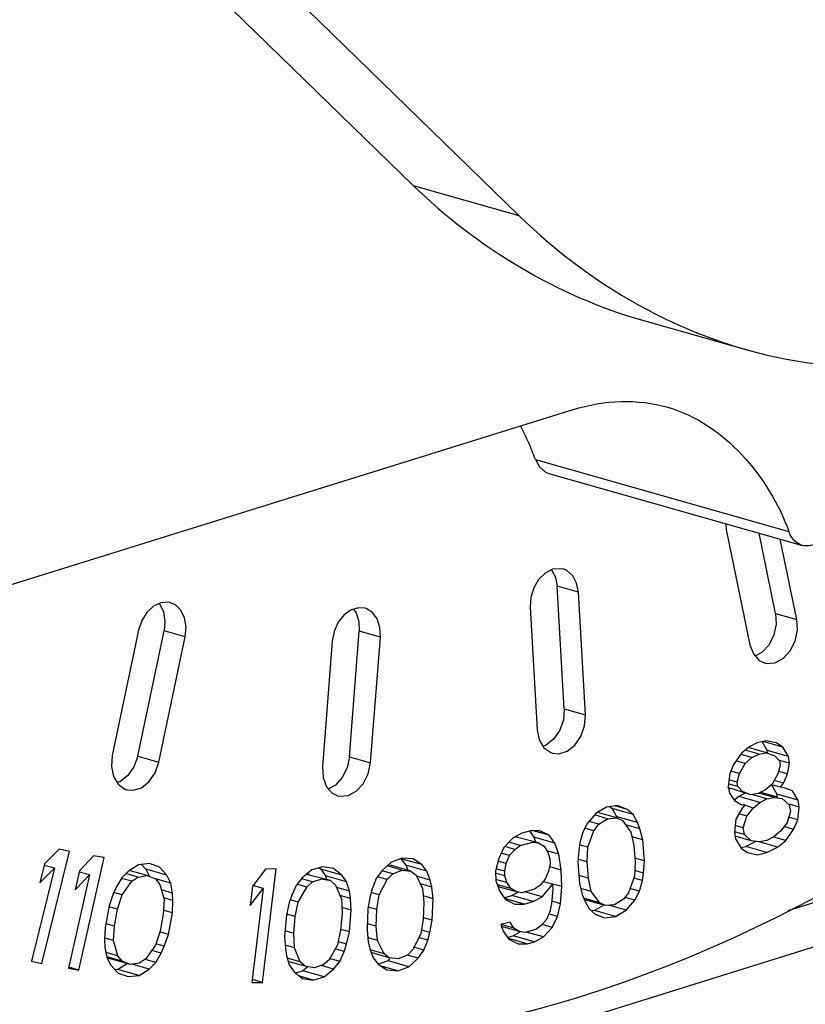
# Paper-space layout 'Sheet' of a CAD drawing. Header units: inches. Extents: x 0.2 to 10.8, y 0.2 to 8.3.
# Tile 320 of 545: x 5.7298 to 5.7787, y 6.5959 to 6.6573. Entities that reach past the tile are written whole.
import ezdxf

# ---------------------------------------------------------------- set-up
doc = ezdxf.new("R2010")
doc.units = ezdxf.units.IN
doc.header["$MEASUREMENT"] = 0
doc.layers.get('0').update_dxf_attribs({"lineweight": 5})
doc.layers.add('02___PRT_ALL_AXES', color=7, linetype='Continuous')

psp = doc.layouts.new('Sheet')

# ---------------------------------------------------------------- linework, layer by layer
at = {"color": 0, "linetype": 'ByBlock', "lineweight": -3}
for p, q in [((5.777665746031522, 6.601705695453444), (6.354632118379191, 6.781266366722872)), ((5.656676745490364, 6.561287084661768), (6.355891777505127, 6.778893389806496)), ((5.706391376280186, 6.614931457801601), (5.764274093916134, 6.632945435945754)), ((5.761924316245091, 6.629824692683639), (5.777720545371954, 6.625336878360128)), ((5.762761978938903, 6.628963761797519), (5.778558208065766, 6.624475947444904)), ((5.773788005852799, 6.625831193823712), (5.773813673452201, 6.625470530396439)), ((5.773813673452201, 6.625470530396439), (5.775289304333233, 6.61827781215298)), ((5.776892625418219, 6.62023506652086), (5.775865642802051, 6.625240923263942)), ((5.778208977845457, 6.619861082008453), (5.77718199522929, 6.624866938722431)), ((5.762926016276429, 6.622962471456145), (5.763173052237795, 6.622495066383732)), ((5.763642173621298, 6.623008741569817), (5.7629858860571, 6.622993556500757)), ((5.763173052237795, 6.622495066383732), (5.76328105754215, 6.621926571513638)), ((5.764597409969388, 6.621552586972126), (5.76328105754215, 6.621926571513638)), ((5.763720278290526, 6.614293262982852), (5.76328105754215, 6.621926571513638)), ((5.765036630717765, 6.613919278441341), (5.764597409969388, 6.621552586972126)), ((5.738470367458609, 6.620850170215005), (5.738512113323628, 6.620809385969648)), ((5.738512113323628, 6.620809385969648), (5.738741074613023, 6.620331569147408)), ((5.739190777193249, 6.620904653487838), (5.739054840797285, 6.62093461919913)), ((5.750575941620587, 6.620496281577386), (5.750745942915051, 6.62026481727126)), ((5.751307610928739, 6.620557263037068), (5.75091369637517, 6.620594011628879)), ((5.761593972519, 6.620617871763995), (5.762033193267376, 6.612984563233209)), ((5.776892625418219, 6.62023506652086), (5.778208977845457, 6.619861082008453)), ((5.737195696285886, 6.619195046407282), (5.73555395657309, 6.611382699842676)), ((5.737135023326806, 6.611329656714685), (5.738776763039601, 6.619142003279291)), ((5.74009311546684, 6.61876801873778), (5.738776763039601, 6.619142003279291)), ((5.750332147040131, 6.611294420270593), (5.750942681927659, 6.619136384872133)), ((5.752259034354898, 6.618762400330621), (5.750942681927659, 6.619136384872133)), ((5.738451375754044, 6.610955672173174), (5.74009311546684, 6.61876801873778)), ((5.749263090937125, 6.618504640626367), (5.748652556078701, 6.610662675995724)), ((5.75164849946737, 6.610920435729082), (5.752259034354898, 6.618762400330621)), ((5.776054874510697, 6.617814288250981), (5.775623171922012, 6.617577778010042)), ((5.763720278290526, 6.614293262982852), (5.765036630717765, 6.613919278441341)), ((5.763068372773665, 6.612411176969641), (5.762593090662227, 6.612030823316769)), ((5.77630881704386, 6.612301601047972), (5.775732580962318, 6.61216491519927)), ((5.776047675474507, 6.612239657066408), (5.776368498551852, 6.611693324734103)), ((5.777340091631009, 6.611906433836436), (5.776112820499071, 6.612255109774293)), ((5.776934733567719, 6.612159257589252), (5.77630881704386, 6.612301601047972)), ((5.762593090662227, 6.612030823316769), (5.762395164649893, 6.611968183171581)), ((5.775291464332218, 6.611943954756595), (5.774764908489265, 6.611528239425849)), ((5.775856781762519, 6.611467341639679), (5.774997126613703, 6.61171157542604)), ((5.776322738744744, 6.611548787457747), (5.775196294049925, 6.611868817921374)), ((5.775732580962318, 6.61216491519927), (5.775291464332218, 6.611943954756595)), ((5.777684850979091, 6.611319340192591), (5.776368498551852, 6.611693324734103)), ((5.776392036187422, 6.611561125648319), (5.776368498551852, 6.611693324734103)), ((5.777340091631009, 6.611906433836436), (5.776934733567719, 6.612159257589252)), ((5.777664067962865, 6.611354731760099), (5.777340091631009, 6.611906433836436)), ((5.737135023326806, 6.611329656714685), (5.738451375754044, 6.610955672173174)), ((5.750332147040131, 6.611294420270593), (5.75164849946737, 6.610920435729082)), ((5.774764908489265, 6.611528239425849), (5.774288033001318, 6.61083349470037)), ((5.774999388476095, 6.610885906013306), (5.77443422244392, 6.611046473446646)), ((5.775415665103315, 6.611246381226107), (5.774739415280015, 6.611438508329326)), ((5.774999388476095, 6.610885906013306), (5.775415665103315, 6.611246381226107)), ((5.775415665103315, 6.611246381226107), (5.775856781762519, 6.611467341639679)), ((5.775856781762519, 6.611467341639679), (5.776322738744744, 6.611548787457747)), ((5.776322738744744, 6.611548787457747), (5.776838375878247, 6.611351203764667)), ((5.776838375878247, 6.611351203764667), (5.777133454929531, 6.61104313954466)), ((5.777133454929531, 6.61104313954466), (5.777183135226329, 6.610764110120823)), ((5.77775937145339, 6.610900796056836), (5.777142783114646, 6.611075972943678)), ((5.77775937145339, 6.610900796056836), (5.777684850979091, 6.611319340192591)), ((5.774288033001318, 6.61083349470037), (5.774031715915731, 6.610249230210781)), ((5.77463279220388, 6.610246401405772), (5.774075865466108, 6.610404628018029)), ((5.77463279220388, 6.610246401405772), (5.774999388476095, 6.610885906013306)), ((5.777183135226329, 6.610764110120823), (5.77703709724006, 6.610235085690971)), ((5.77763817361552, 6.61023225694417), (5.77708124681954, 6.610390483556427)), ((5.77763817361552, 6.61023225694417), (5.77775937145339, 6.610900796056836)), ((5.73605975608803, 6.609747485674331), (5.735861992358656, 6.609685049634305)), ((5.774031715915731, 6.610249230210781), (5.773935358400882, 6.60944117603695)), ((5.77448675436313, 6.609717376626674), (5.773985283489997, 6.609859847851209)), ((5.77448675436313, 6.609717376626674), (5.77463279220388, 6.610246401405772)), ((5.77703709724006, 6.610235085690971), (5.776670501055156, 6.609595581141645)), ((5.777381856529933, 6.609647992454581), (5.77679596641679, 6.609814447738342)), ((5.777381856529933, 6.609647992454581), (5.77763817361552, 6.61023225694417)), ((5.775347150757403, 6.608932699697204), (5.773920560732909, 6.609389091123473)), ((5.773935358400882, 6.60944117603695), (5.774009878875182, 6.609022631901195)), ((5.77395406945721, 6.609336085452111), (5.774030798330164, 6.609306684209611)), ((5.774536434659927, 6.609438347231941), (5.773979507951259, 6.609596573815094)), ((5.774536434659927, 6.609438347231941), (5.77448675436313, 6.609717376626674)), ((5.774831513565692, 6.609130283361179), (5.774536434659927, 6.609438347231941)), ((5.775347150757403, 6.608932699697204), (5.774831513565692, 6.609130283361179)), ((5.776254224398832, 6.609235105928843), (5.775813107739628, 6.609014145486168)), ((5.776670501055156, 6.609595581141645), (5.776254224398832, 6.609235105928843)), ((5.776630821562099, 6.609545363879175), (5.776975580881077, 6.608958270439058)), ((5.777186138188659, 6.609397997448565), (5.776657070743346, 6.609548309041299)), ((5.777186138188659, 6.609397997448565), (5.777381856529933, 6.609647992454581)), ((5.777431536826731, 6.609368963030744), (5.777186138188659, 6.609397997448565)), ((5.777947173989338, 6.609171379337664), (5.777431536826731, 6.609368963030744)), ((5.778271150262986, 6.608619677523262), (5.777947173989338, 6.609171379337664)), ((5.774009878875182, 6.609022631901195), (5.774329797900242, 6.608575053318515)), ((5.774329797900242, 6.608575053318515), (5.774735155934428, 6.608322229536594)), ((5.774596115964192, 6.608830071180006), (5.774356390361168, 6.608622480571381)), ((5.774998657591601, 6.609031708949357), (5.774596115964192, 6.608830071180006)), ((5.77591246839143, 6.608456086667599), (5.774596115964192, 6.608830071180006)), ((5.775813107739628, 6.609014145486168), (5.775347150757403, 6.608932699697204)), ((5.776353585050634, 6.60867704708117), (5.775413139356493, 6.608944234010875)), ((5.776819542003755, 6.608758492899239), (5.775851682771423, 6.609033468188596)), ((5.77591246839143, 6.608456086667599), (5.776353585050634, 6.60867704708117)), ((5.77701203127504, 6.608785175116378), (5.775993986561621, 6.609074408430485)), ((5.776353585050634, 6.60867704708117), (5.776819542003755, 6.608758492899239)), ((5.776819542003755, 6.608758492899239), (5.77731033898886, 6.608700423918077)), ((5.778291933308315, 6.608584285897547), (5.776975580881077, 6.608958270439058)), ((5.777006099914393, 6.608786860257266), (5.776975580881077, 6.608958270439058)), ((5.77731033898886, 6.608700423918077), (5.777740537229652, 6.608308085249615)), ((5.778366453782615, 6.608165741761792), (5.778291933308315, 6.608584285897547)), ((5.766360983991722, 6.608164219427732), (5.765698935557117, 6.607782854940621)), ((5.767046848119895, 6.608255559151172), (5.766360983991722, 6.608164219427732)), ((5.76656343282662, 6.608191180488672), (5.766700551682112, 6.608074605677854)), ((5.76801690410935, 6.607700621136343), (5.766700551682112, 6.608074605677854)), ((5.766700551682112, 6.608074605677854), (5.766972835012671, 6.607573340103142)), ((5.767644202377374, 6.60801748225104), (5.766883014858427, 6.608233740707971)), ((5.767644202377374, 6.60801748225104), (5.767046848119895, 6.608255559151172)), ((5.76801690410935, 6.607700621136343), (5.767644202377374, 6.60801748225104)), ((5.774784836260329, 6.608043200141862), (5.774418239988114, 6.607403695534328)), ((5.774735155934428, 6.608322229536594), (5.774980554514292, 6.60829319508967)), ((5.774980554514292, 6.60829319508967), (5.774784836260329, 6.608043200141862)), ((5.775496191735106, 6.608095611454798), (5.774865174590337, 6.60832597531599)), ((5.775104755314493, 6.607595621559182), (5.775496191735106, 6.608095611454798)), ((5.775496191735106, 6.608095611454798), (5.77591246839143, 6.608456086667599)), ((5.777815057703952, 6.607889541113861), (5.777583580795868, 6.607165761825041)), ((5.777740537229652, 6.608308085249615), (5.777815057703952, 6.607889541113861)), ((5.778366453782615, 6.608165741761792), (5.777749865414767, 6.608340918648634)), ((5.778270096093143, 6.607357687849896), (5.778366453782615, 6.608165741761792)), ((5.765698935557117, 6.607782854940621), (5.765173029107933, 6.607150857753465)), ((5.765870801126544, 6.607097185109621), (5.765270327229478, 6.607267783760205)), ((5.766420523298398, 6.607439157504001), (5.765605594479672, 6.607670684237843)), ((5.766994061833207, 6.607491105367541), (5.765787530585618, 6.607833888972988)), ((5.765870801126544, 6.607097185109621), (5.766420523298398, 6.607439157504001)), ((5.766420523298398, 6.607439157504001), (5.766994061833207, 6.607491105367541)), ((5.766972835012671, 6.607573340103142), (5.767002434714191, 6.607494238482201)), ((5.766994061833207, 6.607491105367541), (5.767354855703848, 6.607319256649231)), ((5.76828918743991, 6.607199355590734), (5.76701409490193, 6.607561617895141)), ((5.767354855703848, 6.607319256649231), (5.767875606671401, 6.606606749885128)), ((5.76828918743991, 6.607199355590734), (5.76801690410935, 6.607700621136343)), ((5.774418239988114, 6.607403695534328), (5.774321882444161, 6.60659564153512)), ((5.775104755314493, 6.607595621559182), (5.774609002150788, 6.60773646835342)), ((5.774873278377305, 6.606871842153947), (5.775104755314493, 6.607595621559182)), ((5.778270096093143, 6.607357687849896), (5.777685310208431, 6.607523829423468)), ((5.778013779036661, 6.606773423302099), (5.778270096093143, 6.607357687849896)), ((5.76163173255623, 6.606683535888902), (5.761067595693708, 6.606530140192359)), ((5.762200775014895, 6.606689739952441), (5.76163173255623, 6.606683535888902)), ((5.762779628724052, 6.606401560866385), (5.761781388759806, 6.606685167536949)), ((5.762779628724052, 6.606401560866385), (5.762200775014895, 6.606689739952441)), ((5.765173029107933, 6.607150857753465), (5.764871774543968, 6.606597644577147)), ((5.765557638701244, 6.606688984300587), (5.765006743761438, 6.606845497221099)), ((5.765179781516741, 6.605661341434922), (5.765557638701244, 6.606688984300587)), ((5.765557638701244, 6.606688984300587), (5.765870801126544, 6.607097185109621)), ((5.768437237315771, 6.606803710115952), (5.767546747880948, 6.607056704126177)), ((5.768437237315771, 6.606803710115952), (5.76828918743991, 6.607199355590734)), ((5.768609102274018, 6.606118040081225), (5.768437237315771, 6.606803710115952)), ((5.774873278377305, 6.606871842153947), (5.77437180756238, 6.607014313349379)), ((5.774947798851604, 6.606453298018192), (5.774873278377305, 6.606871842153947)), ((5.777192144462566, 6.606665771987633), (5.776775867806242, 6.606305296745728)), ((5.777583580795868, 6.607165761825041), (5.777192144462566, 6.606665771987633)), ((5.778013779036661, 6.606773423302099), (5.777410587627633, 6.606944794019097)), ((5.777536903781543, 6.606078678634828), (5.778013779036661, 6.606773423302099)), ((5.76050836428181, 6.606229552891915), (5.759958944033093, 6.60563458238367)), ((5.761067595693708, 6.606530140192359), (5.76050836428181, 6.606229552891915)), ((5.762112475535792, 6.605923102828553), (5.760638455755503, 6.60629947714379)), ((5.760796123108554, 6.606297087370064), (5.76067130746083, 6.606317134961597)), ((5.761564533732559, 6.606635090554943), (5.761821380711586, 6.60627881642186)), ((5.763137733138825, 6.605904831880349), (5.761821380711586, 6.60627881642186)), ((5.761821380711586, 6.60627881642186), (5.761934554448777, 6.605973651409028)), ((5.763137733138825, 6.605904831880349), (5.762779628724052, 6.606401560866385)), ((5.764871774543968, 6.606597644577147), (5.764694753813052, 6.605938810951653)), ((5.767875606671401, 6.606606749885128), (5.768059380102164, 6.605776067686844)), ((5.768609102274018, 6.606118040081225), (5.767941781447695, 6.606307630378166)), ((5.768716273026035, 6.60481292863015), (5.768609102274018, 6.606118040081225)), ((5.774321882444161, 6.60659564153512), (5.774396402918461, 6.606177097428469)), ((5.774947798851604, 6.606453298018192), (5.774331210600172, 6.60662847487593)), ((5.775377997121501, 6.606060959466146), (5.77436588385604, 6.606348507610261)), ((5.774396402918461, 6.606177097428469), (5.774741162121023, 6.605590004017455)), ((5.775377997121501, 6.606060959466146), (5.774947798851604, 6.606453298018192)), ((5.775693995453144, 6.606036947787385), (5.775032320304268, 6.605705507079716)), ((5.775868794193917, 6.606002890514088), (5.775377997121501, 6.606060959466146)), ((5.776334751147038, 6.606084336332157), (5.775868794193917, 6.606002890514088)), ((5.776775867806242, 6.606305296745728), (5.776334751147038, 6.606084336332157)), ((5.777536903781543, 6.606078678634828), (5.776773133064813, 6.606295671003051)), ((5.777010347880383, 6.605662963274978), (5.777536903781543, 6.606078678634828)), ((5.732235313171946, 6.605535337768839), (5.731337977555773, 6.60462913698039)), ((5.732878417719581, 6.605400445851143), (5.732235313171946, 6.605535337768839)), ((5.759958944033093, 6.60563458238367), (5.759640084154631, 6.604953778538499)), ((5.760645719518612, 6.605524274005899), (5.760020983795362, 6.605701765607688)), ((5.760979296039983, 6.605763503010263), (5.760265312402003, 6.605966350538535)), ((5.760317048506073, 6.605137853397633), (5.760645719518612, 6.605524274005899)), ((5.760645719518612, 6.605524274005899), (5.760979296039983, 6.605763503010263)), ((5.760979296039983, 6.605763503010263), (5.761769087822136, 6.605978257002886)), ((5.761769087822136, 6.605978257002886), (5.762112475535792, 6.605923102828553)), ((5.762112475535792, 6.605923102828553), (5.762460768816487, 6.605720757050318)), ((5.762460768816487, 6.605720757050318), (5.762701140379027, 6.605340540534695)), ((5.763387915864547, 6.605230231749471), (5.762635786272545, 6.605443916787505)), ((5.763387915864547, 6.605230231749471), (5.763137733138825, 6.605904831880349)), ((5.764618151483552, 6.605464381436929), (5.764565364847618, 6.604699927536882)), ((5.764694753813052, 6.605938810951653), (5.764618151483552, 6.605464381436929)), ((5.765179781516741, 6.605661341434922), (5.76471187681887, 6.605794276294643)), ((5.765138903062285, 6.604751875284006), (5.765179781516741, 6.605661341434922)), ((5.768059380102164, 6.605776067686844), (5.76814273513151, 6.604760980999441)), ((5.774730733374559, 6.605633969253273), (5.775032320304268, 6.605705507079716)), ((5.774741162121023, 6.605590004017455), (5.775146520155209, 6.605337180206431)), ((5.776348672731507, 6.605331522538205), (5.775032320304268, 6.605705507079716)), ((5.777010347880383, 6.605662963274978), (5.775864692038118, 6.605988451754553)), ((5.776348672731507, 6.605331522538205), (5.777010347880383, 6.605662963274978)), ((5.731171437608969, 6.598410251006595), (5.732878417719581, 6.605400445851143)), ((5.733473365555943, 6.597998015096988), (5.735037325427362, 6.605015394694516)), ((5.734388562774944, 6.60512605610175), (5.733506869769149, 6.604191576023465)), ((5.735037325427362, 6.605015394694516), (5.734388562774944, 6.60512605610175)), ((5.753627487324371, 6.604984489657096), (5.752944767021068, 6.604734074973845)), ((5.754843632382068, 6.604571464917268), (5.753527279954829, 6.604945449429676)), ((5.753527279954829, 6.604945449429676), (5.753847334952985, 6.604547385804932)), ((5.754298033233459, 6.604935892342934), (5.753627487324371, 6.604984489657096)), ((5.754843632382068, 6.604571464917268), (5.754298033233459, 6.604935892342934)), ((5.759640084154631, 6.604953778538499), (5.759438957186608, 6.604156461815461)), ((5.760317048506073, 6.605137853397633), (5.759795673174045, 6.605285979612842)), ((5.760106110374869, 6.604634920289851), (5.760317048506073, 6.605137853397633)), ((5.762701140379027, 6.605340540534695), (5.762828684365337, 6.604929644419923)), ((5.762828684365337, 6.604929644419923), (5.762838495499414, 6.604635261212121)), ((5.763535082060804, 6.604230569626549), (5.763387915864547, 6.605230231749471)), ((5.765138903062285, 6.604751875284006), (5.764621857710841, 6.604898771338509)), ((5.768716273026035, 6.60481292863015), (5.768124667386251, 6.604981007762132)), ((5.768663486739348, 6.604048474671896), (5.768716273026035, 6.60481292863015)), ((5.775146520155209, 6.605337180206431), (5.775772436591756, 6.605194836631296)), ((5.775772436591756, 6.605194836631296), (5.776348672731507, 6.605331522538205)), ((5.731944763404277, 6.604345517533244), (5.730528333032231, 6.598545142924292)), ((5.731337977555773, 6.60462913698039), (5.731047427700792, 6.603439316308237)), ((5.731047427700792, 6.603439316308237), (5.731944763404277, 6.604345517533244)), ((5.731944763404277, 6.604345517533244), (5.731308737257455, 6.604526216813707)), ((5.737185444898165, 6.604561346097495), (5.736553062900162, 6.604171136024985)), ((5.737728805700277, 6.60388964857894), (5.736611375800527, 6.604207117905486)), ((5.737870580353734, 6.604639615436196), (5.737185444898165, 6.604561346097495)), ((5.737372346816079, 6.604582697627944), (5.737644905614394, 6.604282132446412)), ((5.738961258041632, 6.6039081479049), (5.737644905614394, 6.604282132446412)), ((5.737644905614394, 6.604282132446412), (5.737870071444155, 6.603832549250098)), ((5.73849900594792, 6.604417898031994), (5.737870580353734, 6.604639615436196)), ((5.738961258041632, 6.6039081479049), (5.73849900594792, 6.604417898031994)), ((5.745096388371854, 6.604293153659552), (5.744326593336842, 6.603266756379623)), ((5.744912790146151, 6.597228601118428), (5.745765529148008, 6.604301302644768)), ((5.745765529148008, 6.604301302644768), (5.745096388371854, 6.604293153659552)), ((5.747990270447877, 6.604243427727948), (5.747390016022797, 6.603753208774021)), ((5.748676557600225, 6.604440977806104), (5.747990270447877, 6.604243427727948)), ((5.748447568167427, 6.604375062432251), (5.748542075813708, 6.604300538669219)), ((5.749858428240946, 6.603926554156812), (5.748542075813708, 6.604300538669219)), ((5.748542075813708, 6.604300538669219), (5.748839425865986, 6.603873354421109)), ((5.749336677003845, 6.604337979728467), (5.748676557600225, 6.604440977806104)), ((5.749858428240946, 6.603926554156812), (5.749336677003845, 6.604337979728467)), ((5.752362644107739, 6.604201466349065), (5.752006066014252, 6.603702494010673)), ((5.753027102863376, 6.6040033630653), (5.752360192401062, 6.604192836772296)), ((5.752944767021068, 6.604734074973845), (5.752362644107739, 6.604201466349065)), ((5.75359705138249, 6.604236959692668), (5.7526847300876, 6.604496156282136)), ((5.752838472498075, 6.604545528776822), (5.752750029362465, 6.604555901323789)), ((5.754154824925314, 6.604171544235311), (5.752887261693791, 6.604531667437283)), ((5.753027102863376, 6.6040033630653), (5.75359705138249, 6.604236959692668)), ((5.75359705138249, 6.604236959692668), (5.754154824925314, 6.604171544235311)), ((5.755163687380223, 6.604173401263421), (5.753847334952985, 6.604547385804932)), ((5.753847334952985, 6.604547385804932), (5.753961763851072, 6.604226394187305)), ((5.755163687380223, 6.604173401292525), (5.754843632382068, 6.604571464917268)), ((5.760007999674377, 6.604162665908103), (5.759483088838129, 6.604311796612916)), ((5.760106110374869, 6.604634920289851), (5.759591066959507, 6.604781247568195)), ((5.760007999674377, 6.604162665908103), (5.760106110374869, 6.604634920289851)), ((5.762838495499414, 6.604635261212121), (5.762740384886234, 6.604163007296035)), ((5.763535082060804, 6.604230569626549), (5.762817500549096, 6.604434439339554)), ((5.763569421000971, 6.603200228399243), (5.763535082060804, 6.604230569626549)), ((5.764565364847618, 6.604699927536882), (5.764672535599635, 6.603394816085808)), ((5.765222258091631, 6.603736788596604), (5.765138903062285, 6.604751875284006)), ((5.76814273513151, 6.604760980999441), (5.768101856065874, 6.603851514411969)), ((5.768663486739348, 6.604048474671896), (5.768117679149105, 6.60420354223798)), ((5.734122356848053, 6.603931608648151), (5.732824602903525, 6.598108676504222)), ((5.733506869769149, 6.604191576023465), (5.73324066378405, 6.602997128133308)), ((5.73324066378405, 6.602997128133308), (5.734122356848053, 6.603931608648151)), ((5.734122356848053, 6.603931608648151), (5.733484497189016, 6.604112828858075)), ((5.736139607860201, 6.603757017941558), (5.735807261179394, 6.60318095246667)), ((5.736768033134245, 6.603535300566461), (5.736128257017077, 6.603717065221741)), ((5.736553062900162, 6.604171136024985), (5.736139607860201, 6.603757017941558)), ((5.737153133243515, 6.603799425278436), (5.736396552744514, 6.604014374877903)), ((5.736768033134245, 6.603535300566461), (5.737153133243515, 6.603799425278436)), ((5.737153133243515, 6.603799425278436), (5.737728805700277, 6.60388964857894)), ((5.737728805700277, 6.60388964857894), (5.738247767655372, 6.603679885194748)), ((5.738247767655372, 6.603679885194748), (5.73851944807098, 6.603344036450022)), ((5.739204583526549, 6.603422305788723), (5.738251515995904, 6.603693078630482)), ((5.739204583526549, 6.603422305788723), (5.738961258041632, 6.6039081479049)), ((5.747390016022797, 6.603753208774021), (5.74701416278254, 6.603278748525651)), ((5.748037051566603, 6.603499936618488), (5.747371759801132, 6.603688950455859)), ((5.749159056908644, 6.603578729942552), (5.747647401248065, 6.603963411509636)), ((5.747842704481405, 6.603952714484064), (5.747675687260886, 6.603986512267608)), ((5.748037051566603, 6.603499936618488), (5.748611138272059, 6.60368960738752)), ((5.748611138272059, 6.60368960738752), (5.749159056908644, 6.603578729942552)), ((5.750155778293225, 6.603499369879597), (5.748839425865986, 6.603873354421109)), ((5.748839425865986, 6.603873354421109), (5.748904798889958, 6.603650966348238)), ((5.750155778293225, 6.603499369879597), (5.749858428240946, 6.603926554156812)), ((5.752006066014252, 6.603702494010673), (5.751756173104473, 6.603070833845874)), ((5.75267661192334, 6.603653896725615), (5.752090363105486, 6.60382045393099)), ((5.752189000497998, 6.602689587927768), (5.75267661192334, 6.603653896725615)), ((5.75267661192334, 6.603653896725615), (5.753027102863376, 6.6040033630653)), ((5.754154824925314, 6.604171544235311), (5.754480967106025, 6.60392298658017)), ((5.754480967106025, 6.60392298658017), (5.754895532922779, 6.603093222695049)), ((5.755364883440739, 6.603609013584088), (5.75451756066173, 6.603849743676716)), ((5.755364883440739, 6.603609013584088), (5.755163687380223, 6.604173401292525)), ((5.755459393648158, 6.603177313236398), (5.755364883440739, 6.603609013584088)), ((5.759438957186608, 6.604156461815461), (5.75945857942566, 6.603567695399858)), ((5.760017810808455, 6.603868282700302), (5.759443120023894, 6.604031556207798)), ((5.760145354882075, 6.603457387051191), (5.759526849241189, 6.603633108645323)), ((5.760017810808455, 6.603868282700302), (5.760007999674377, 6.604162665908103)), ((5.760145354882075, 6.603457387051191), (5.760017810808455, 6.603868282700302)), ((5.762529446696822, 6.603660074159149), (5.762200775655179, 6.603273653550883)), ((5.762740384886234, 6.604163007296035), (5.762529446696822, 6.603660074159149)), ((5.765222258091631, 6.603736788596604), (5.764630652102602, 6.603904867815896)), ((5.765406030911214, 6.602906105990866), (5.765222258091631, 6.603736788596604)), ((5.768101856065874, 6.603851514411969), (5.767723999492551, 6.602823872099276)), ((5.768586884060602, 6.603574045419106), (5.768065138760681, 6.60372227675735)), ((5.768586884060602, 6.603574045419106), (5.768663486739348, 6.604048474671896)), ((5.735807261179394, 6.60318095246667), (5.735612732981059, 6.602742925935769)), ((5.736160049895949, 6.602683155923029), (5.736768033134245, 6.603535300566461)), ((5.73851944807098, 6.603344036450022), (5.738787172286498, 6.60239625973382)), ((5.739310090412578, 6.602798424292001), (5.738618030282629, 6.602995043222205)), ((5.739310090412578, 6.602798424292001), (5.739204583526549, 6.603422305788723)), ((5.744300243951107, 6.603231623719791), (5.744155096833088, 6.602027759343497)), ((5.744155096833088, 6.602027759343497), (5.744951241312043, 6.603089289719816)), ((5.744951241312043, 6.603089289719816), (5.744243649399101, 6.597220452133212)), ((5.744951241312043, 6.603089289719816), (5.744311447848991, 6.603271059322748)), ((5.74701416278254, 6.603278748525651), (5.746737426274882, 6.602661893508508)), ((5.747674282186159, 6.603175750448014), (5.747068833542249, 6.603347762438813)), ((5.747146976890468, 6.602242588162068), (5.747674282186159, 6.603175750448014)), ((5.747674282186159, 6.603175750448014), (5.748037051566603, 6.603499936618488)), ((5.749159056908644, 6.603578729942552), (5.749469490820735, 6.603301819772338)), ((5.749469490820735, 6.603301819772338), (5.749839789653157, 6.602431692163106)), ((5.750327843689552, 6.60291403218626), (5.749539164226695, 6.603138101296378)), ((5.750327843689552, 6.60291403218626), (5.750155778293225, 6.603499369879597)), ((5.751756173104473, 6.603070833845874), (5.751625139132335, 6.602605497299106)), ((5.755459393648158, 6.603177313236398), (5.754753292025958, 6.603377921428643)), ((5.754895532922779, 6.603093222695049), (5.754971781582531, 6.602213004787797)), ((5.755541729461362, 6.602446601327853), (5.755459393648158, 6.603177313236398)), ((5.75945857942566, 6.603567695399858), (5.759708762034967, 6.602893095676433)), ((5.760385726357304, 6.603077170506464), (5.759552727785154, 6.603313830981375)), ((5.760734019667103, 6.60287482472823), (5.759595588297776, 6.603198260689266)), ((5.760385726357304, 6.603077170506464), (5.760145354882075, 6.603457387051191)), ((5.760734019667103, 6.60287482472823), (5.760385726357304, 6.603077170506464)), ((5.761867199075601, 6.603034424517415), (5.761077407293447, 6.602819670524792)), ((5.762200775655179, 6.603273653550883), (5.761867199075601, 6.603034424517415)), ((5.762338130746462, 6.602568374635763), (5.762995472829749, 6.603341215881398)), ((5.763569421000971, 6.603200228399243), (5.762401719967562, 6.603509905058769)), ((5.763005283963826, 6.603046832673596), (5.762921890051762, 6.60213300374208)), ((5.762995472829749, 6.603341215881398), (5.763005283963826, 6.603046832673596)), ((5.763490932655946, 6.602139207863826), (5.763569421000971, 6.603200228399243)), ((5.764672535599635, 6.603394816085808), (5.764844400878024, 6.602709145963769)), ((5.765406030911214, 6.602906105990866), (5.764748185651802, 6.603093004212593)), ((5.768409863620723, 6.602915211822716), (5.767799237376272, 6.603088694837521)), ((5.768409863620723, 6.602915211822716), (5.768586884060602, 6.603574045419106)), ((5.735612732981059, 6.602742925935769), (5.73536149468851, 6.602004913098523)), ((5.736160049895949, 6.602683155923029), (5.735637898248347, 6.602831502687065)), ((5.735880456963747, 6.601795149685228), (5.736160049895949, 6.602683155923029)), ((5.738787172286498, 6.60239625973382), (5.738726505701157, 6.60148434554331)), ((5.739334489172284, 6.602336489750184), (5.738757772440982, 6.602500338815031)), ((5.739334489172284, 6.602336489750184), (5.739310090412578, 6.602798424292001)), ((5.746737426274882, 6.602661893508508), (5.746585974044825, 6.602203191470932)), ((5.747146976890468, 6.602242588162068), (5.746657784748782, 6.602381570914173)), ((5.750400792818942, 6.602471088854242), (5.749743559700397, 6.602657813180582)), ((5.749839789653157, 6.602431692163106), (5.749873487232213, 6.601537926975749)), ((5.750400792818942, 6.602471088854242), (5.750327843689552, 6.60291403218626)), ((5.750447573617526, 6.601727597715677), (5.750400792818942, 6.602471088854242)), ((5.751625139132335, 6.602605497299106), (5.751481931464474, 6.601841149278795)), ((5.752189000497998, 6.602689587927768), (5.751688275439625, 6.602831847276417)), ((5.752039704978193, 6.601775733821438), (5.752189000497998, 6.602689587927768)), ((5.755541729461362, 6.602446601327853), (5.754936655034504, 6.602618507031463)), ((5.75548694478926, 6.601101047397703), (5.755541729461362, 6.602446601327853)), ((5.759708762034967, 6.602893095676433), (5.760066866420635, 6.602396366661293)), ((5.76003197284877, 6.602524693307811), (5.76046254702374, 6.602641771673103)), ((5.760066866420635, 6.602396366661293), (5.760645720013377, 6.602108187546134)), ((5.761214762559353, 6.602114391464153), (5.760078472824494, 6.602437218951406)), ((5.760858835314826, 6.602854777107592), (5.76046254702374, 6.602641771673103)), ((5.761778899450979, 6.602267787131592), (5.76046254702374, 6.602641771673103)), ((5.761077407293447, 6.602819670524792), (5.760734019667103, 6.60287482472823)), ((5.762338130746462, 6.602568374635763), (5.761269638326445, 6.602871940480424)), ((5.761778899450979, 6.602267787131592), (5.762338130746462, 6.602568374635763)), ((5.764844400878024, 6.602709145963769), (5.764992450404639, 6.602313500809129)), ((5.765926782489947, 6.602193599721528), (5.764931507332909, 6.602476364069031)), ((5.766287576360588, 6.602021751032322), (5.765012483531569, 6.60238401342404)), ((5.765926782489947, 6.602193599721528), (5.765406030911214, 6.602906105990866)), ((5.767410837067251, 6.602415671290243), (5.766861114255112, 6.602073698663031)), ((5.767723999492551, 6.602823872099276), (5.767410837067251, 6.602415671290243)), ((5.768108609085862, 6.602361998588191), (5.767501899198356, 6.60253436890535)), ((5.767582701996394, 6.6017300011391), (5.768108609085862, 6.602361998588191)), ((5.768108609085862, 6.602361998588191), (5.768409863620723, 6.602915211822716)), ((5.73536149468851, 6.602004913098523), (5.735106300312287, 6.600654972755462)), ((5.735880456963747, 6.601795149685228), (5.735345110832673, 6.601947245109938)), ((5.735681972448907, 6.600745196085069), (5.735880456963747, 6.601795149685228)), ((5.739302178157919, 6.601574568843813), (5.739334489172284, 6.602336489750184)), ((5.746585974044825, 6.602203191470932), (5.746408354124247, 6.601443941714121)), ((5.746956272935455, 6.601333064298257), (5.747146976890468, 6.602242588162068)), ((5.750447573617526, 6.601727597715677), (5.749860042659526, 6.601894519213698)), ((5.751481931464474, 6.601841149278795), (5.751427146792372, 6.600495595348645)), ((5.752039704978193, 6.601775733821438), (5.751506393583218, 6.601927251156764)), ((5.751997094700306, 6.600729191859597), (5.752039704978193, 6.601775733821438)), ((5.754971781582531, 6.602213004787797), (5.75492917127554, 6.601166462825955)), ((5.760645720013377, 6.602108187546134), (5.761214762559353, 6.602114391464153)), ((5.761214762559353, 6.602114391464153), (5.761778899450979, 6.602267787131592)), ((5.762921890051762, 6.60213300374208), (5.762823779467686, 6.601660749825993)), ((5.763490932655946, 6.602139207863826), (5.762966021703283, 6.602288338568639)), ((5.763289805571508, 6.601341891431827), (5.763490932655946, 6.602139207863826)), ((5.764992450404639, 6.602313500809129), (5.765264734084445, 6.601812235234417)), ((5.765264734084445, 6.601812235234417), (5.765637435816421, 6.601495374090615)), ((5.766177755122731, 6.602052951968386), (5.76560430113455, 6.601722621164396)), ((5.766287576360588, 6.602021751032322), (5.765926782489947, 6.602193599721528)), ((5.766861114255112, 6.602073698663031), (5.766287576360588, 6.602021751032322)), ((5.767582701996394, 6.6017300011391), (5.766490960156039, 6.60204017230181)), ((5.738726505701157, 6.60148434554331), (5.738528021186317, 6.600434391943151)), ((5.739302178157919, 6.601574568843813), (5.738793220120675, 6.601719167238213)), ((5.739046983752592, 6.600224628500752), (5.739302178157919, 6.601574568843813)), ((5.746408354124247, 6.601443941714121), (5.746290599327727, 6.600091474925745)), ((5.746956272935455, 6.601333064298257), (5.746420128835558, 6.601485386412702)), ((5.74686468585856, 6.600281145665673), (5.746956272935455, 6.601333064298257)), ((5.749873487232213, 6.601537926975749), (5.749781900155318, 6.600486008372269)), ((5.750329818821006, 6.600375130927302), (5.750447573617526, 6.601727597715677)), ((5.75492917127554, 6.601166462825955), (5.75477987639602, 6.600252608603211)), ((5.75548694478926, 6.601101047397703), (5.754953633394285, 6.601252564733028)), ((5.762612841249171, 6.601157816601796), (5.762284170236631, 6.600771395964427)), ((5.762823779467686, 6.601660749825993), (5.762612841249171, 6.601157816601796)), ((5.763289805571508, 6.601341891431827), (5.762774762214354, 6.601488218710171)), ((5.762970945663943, 6.600661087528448), (5.763289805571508, 6.601341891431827)), ((5.76560430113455, 6.601722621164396), (5.765401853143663, 6.601695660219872)), ((5.766920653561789, 6.601348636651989), (5.76560430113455, 6.601722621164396)), ((5.765637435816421, 6.601495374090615), (5.766234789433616, 6.601257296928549)), ((5.766234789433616, 6.601257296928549), (5.766920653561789, 6.601348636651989)), ((5.766920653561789, 6.601348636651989), (5.767582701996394, 6.6017300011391)), ((5.735106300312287, 6.600654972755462), (5.735073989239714, 6.599893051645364)), ((5.735681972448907, 6.600745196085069), (5.735173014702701, 6.600889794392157)), ((5.7356213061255, 6.599833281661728), (5.735681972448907, 6.600745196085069)), ((5.750329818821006, 6.600375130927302), (5.749793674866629, 6.600527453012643)), ((5.751997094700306, 6.600729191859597), (5.751443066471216, 6.600886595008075)), ((5.752073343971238, 6.59984897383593), (5.751997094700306, 6.600729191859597)), ((5.755343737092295, 6.60033669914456), (5.75548694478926, 6.601101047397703)), ((5.760341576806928, 6.600985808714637), (5.759777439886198, 6.600832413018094)), ((5.759777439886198, 6.600832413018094), (5.759904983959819, 6.600421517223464)), ((5.760581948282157, 6.600605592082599), (5.759777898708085, 6.600834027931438)), ((5.760930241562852, 6.600403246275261), (5.759812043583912, 6.600720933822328)), ((5.760581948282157, 6.600605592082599), (5.760341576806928, 6.600985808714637)), ((5.760930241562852, 6.600403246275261), (5.760581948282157, 6.600605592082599)), ((5.761950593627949, 6.600532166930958), (5.761273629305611, 6.600348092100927)), ((5.762284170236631, 6.600771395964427), (5.761950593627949, 6.600532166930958)), ((5.762970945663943, 6.600661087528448), (5.762342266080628, 6.60083969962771)), ((5.762421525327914, 6.600066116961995), (5.762970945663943, 6.600661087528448)), ((5.7356213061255, 6.599833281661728), (5.735099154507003, 6.599981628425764)), ((5.738528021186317, 6.600434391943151), (5.738248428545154, 6.599546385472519)), ((5.739046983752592, 6.600224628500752), (5.738511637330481, 6.600376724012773)), ((5.73879574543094, 6.599486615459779), (5.739046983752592, 6.600224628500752)), ((5.746290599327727, 6.600091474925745), (5.746337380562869, 6.599347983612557)), ((5.74686468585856, 6.600281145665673), (5.746320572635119, 6.600435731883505)), ((5.746898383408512, 6.59938738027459), (5.74686468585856, 6.600281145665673)), ((5.749781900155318, 6.600486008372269), (5.749591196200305, 6.599576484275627)), ((5.75015219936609, 6.599615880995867), (5.750329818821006, 6.600375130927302)), ((5.751427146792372, 6.600495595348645), (5.751509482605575, 6.599764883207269)), ((5.752073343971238, 6.59984897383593), (5.751481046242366, 6.60001724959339)), ((5.75477987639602, 6.600252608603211), (5.754292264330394, 6.599288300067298)), ((5.755212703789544, 6.599871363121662), (5.754711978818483, 6.600013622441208)), ((5.755343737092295, 6.60033669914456), (5.754844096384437, 6.600478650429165)), ((5.755212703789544, 6.599871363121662), (5.755343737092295, 6.60033669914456)), ((5.759904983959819, 6.600421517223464), (5.760263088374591, 6.59992478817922)), ((5.760228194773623, 6.600053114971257), (5.760545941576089, 6.600139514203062)), ((5.760263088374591, 6.59992478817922), (5.760841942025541, 6.599636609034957)), ((5.761410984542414, 6.599642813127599), (5.760274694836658, 6.599965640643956)), ((5.760954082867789, 6.600358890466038), (5.760545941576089, 6.600139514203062)), ((5.761862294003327, 6.599765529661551), (5.760545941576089, 6.600139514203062)), ((5.761273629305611, 6.600348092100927), (5.760930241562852, 6.600403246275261)), ((5.762421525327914, 6.600066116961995), (5.76135303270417, 6.600369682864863)), ((5.761862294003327, 6.599765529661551), (5.762421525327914, 6.600066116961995)), ((5.735073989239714, 6.599893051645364), (5.735098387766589, 6.599431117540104)), ((5.735098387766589, 6.599431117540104), (5.735203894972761, 6.598807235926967)), ((5.735889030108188, 6.598885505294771), (5.7356213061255, 6.599833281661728)), ((5.738248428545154, 6.599546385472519), (5.737640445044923, 6.598694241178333)), ((5.73879574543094, 6.599486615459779), (5.738273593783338, 6.599634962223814)), ((5.738601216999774, 6.599048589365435), (5.73879574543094, 6.599486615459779)), ((5.746898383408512, 6.59938738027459), (5.746324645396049, 6.599550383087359)), ((5.746337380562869, 6.599347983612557), (5.746410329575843, 6.598905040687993)), ((5.747268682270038, 6.598517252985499), (5.746898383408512, 6.59938738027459)), ((5.749591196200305, 6.599576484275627), (5.749063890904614, 6.598643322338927)), ((5.750000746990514, 6.599157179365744), (5.749443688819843, 6.599315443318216)), ((5.75015219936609, 6.599615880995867), (5.749643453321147, 6.599760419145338)), ((5.750000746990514, 6.599157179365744), (5.75015219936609, 6.599615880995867)), ((5.751509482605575, 6.599764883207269), (5.751603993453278, 6.599333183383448)), ((5.751603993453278, 6.599333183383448), (5.75180518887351, 6.598768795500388)), ((5.752487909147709, 6.599019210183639), (5.752073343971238, 6.59984897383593)), ((5.754292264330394, 6.599288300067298), (5.753941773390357, 6.598938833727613)), ((5.754962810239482, 6.599239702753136), (5.754329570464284, 6.59941961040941)), ((5.754962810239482, 6.599239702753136), (5.755212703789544, 6.599871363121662)), ((5.760841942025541, 6.599636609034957), (5.761410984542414, 6.599642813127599)), ((5.761410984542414, 6.599642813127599), (5.761862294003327, 6.599765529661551)), ((5.735889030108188, 6.598885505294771), (5.735155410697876, 6.599093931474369)), ((5.735203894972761, 6.598807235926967), (5.735447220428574, 6.598321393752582)), ((5.736160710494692, 6.598549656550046), (5.735207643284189, 6.598820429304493)), ((5.735222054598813, 6.598770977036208), (5.735363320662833, 6.598713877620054)), ((5.736679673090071, 6.598339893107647), (5.735363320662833, 6.598713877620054)), ((5.736160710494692, 6.598549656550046), (5.735889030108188, 6.598885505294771)), ((5.737640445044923, 6.598694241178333), (5.737255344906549, 6.598430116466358)), ((5.738601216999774, 6.599048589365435), (5.738012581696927, 6.599215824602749)), ((5.738268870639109, 6.598472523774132), (5.738601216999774, 6.599048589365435)), ((5.746410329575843, 6.598905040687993), (5.746582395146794, 6.598319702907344)), ((5.747268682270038, 6.598517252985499), (5.746456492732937, 6.598748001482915)), ((5.749724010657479, 6.598540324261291), (5.74908611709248, 6.598721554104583)), ((5.749724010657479, 6.598540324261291), (5.750000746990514, 6.599157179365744)), ((5.752487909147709, 6.599019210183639), (5.751628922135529, 6.599263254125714)), ((5.752814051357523, 6.598770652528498), (5.751690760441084, 6.5990897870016)), ((5.75180518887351, 6.598768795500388), (5.752125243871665, 6.598370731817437)), ((5.752814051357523, 6.598770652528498), (5.752487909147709, 6.599019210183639)), ((5.752859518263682, 6.598720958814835), (5.752707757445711, 6.598582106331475)), ((5.753371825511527, 6.598705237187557), (5.752814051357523, 6.598770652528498)), ((5.753941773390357, 6.598938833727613), (5.753371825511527, 6.598705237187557)), ((5.754606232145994, 6.59874073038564), (5.75393932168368, 6.598930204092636)), ((5.754024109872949, 6.598208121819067), (5.754606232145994, 6.59874073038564)), ((5.754606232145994, 6.59874073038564), (5.754962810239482, 6.599239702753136)), ((5.730528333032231, 6.598545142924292), (5.731171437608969, 6.598410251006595)), ((5.732824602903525, 6.598108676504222), (5.733473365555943, 6.597998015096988)), ((5.733473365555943, 6.597998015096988), (5.732843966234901, 6.598176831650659)), ((5.735447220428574, 6.598321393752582), (5.735909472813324, 6.597811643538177)), ((5.73648075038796, 6.598396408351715), (5.735906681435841, 6.598042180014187)), ((5.736679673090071, 6.598339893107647), (5.736160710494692, 6.598549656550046)), ((5.737255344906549, 6.598430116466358), (5.736679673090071, 6.598339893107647)), ((5.737855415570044, 6.598058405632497), (5.736798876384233, 6.598358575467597)), ((5.73722303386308, 6.597668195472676), (5.737855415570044, 6.598058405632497)), ((5.738268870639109, 6.598472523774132), (5.737629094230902, 6.598654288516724)), ((5.737855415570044, 6.598058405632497), (5.738268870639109, 6.598472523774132)), ((5.747579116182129, 6.598240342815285), (5.746517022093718, 6.598542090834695)), ((5.746582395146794, 6.598319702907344), (5.746879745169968, 6.597892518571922)), ((5.747579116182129, 6.598240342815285), (5.747268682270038, 6.598517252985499)), ((5.747746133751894, 6.598206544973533), (5.747431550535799, 6.597949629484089)), ((5.748127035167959, 6.598129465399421), (5.747579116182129, 6.598240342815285)), ((5.748701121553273, 6.59831913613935), (5.748127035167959, 6.598129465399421)), ((5.749348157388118, 6.598065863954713), (5.748588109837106, 6.598281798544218)), ((5.749063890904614, 6.598643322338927), (5.748701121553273, 6.59831913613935)), ((5.748747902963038, 6.597575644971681), (5.749348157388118, 6.598065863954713)), ((5.749348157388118, 6.598065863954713), (5.749724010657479, 6.598540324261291)), ((5.752125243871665, 6.598370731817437), (5.752670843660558, 6.598006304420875)), ((5.752125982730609, 6.598368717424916), (5.752707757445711, 6.598582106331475)), ((5.753341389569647, 6.597957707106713), (5.752301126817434, 6.598253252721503)), ((5.754024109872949, 6.598208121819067), (5.75275654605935, 6.598568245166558)), ((5.753341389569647, 6.597957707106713), (5.754024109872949, 6.598208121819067)), ((5.735906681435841, 6.598042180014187), (5.735719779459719, 6.598020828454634)), ((5.73722303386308, 6.597668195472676), (5.735906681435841, 6.598042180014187)), ((5.735909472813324, 6.597811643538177), (5.73653789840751, 6.597589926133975)), ((5.73653789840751, 6.597589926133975), (5.73722303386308, 6.597668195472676)), ((5.746879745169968, 6.597892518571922), (5.74740149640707, 6.597481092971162)), ((5.746974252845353, 6.597817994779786), (5.747431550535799, 6.597949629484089)), ((5.748061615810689, 6.597378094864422), (5.747233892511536, 6.597613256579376)), ((5.74740149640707, 6.597481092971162), (5.748061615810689, 6.597378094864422)), ((5.748747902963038, 6.597575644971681), (5.747431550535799, 6.597949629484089)), ((5.748061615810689, 6.597378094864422), (5.748747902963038, 6.597575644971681)), ((5.752670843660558, 6.598006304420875), (5.753341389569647, 6.597957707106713)), ((5.744243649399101, 6.597220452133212), (5.744912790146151, 6.597228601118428)), ((5.744912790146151, 6.597228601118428), (5.744295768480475, 6.597403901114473))]:
    psp.add_line(p, q, dxfattribs=at)
for points in [[(5.761924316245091, 6.629824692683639), (5.762171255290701, 6.62937103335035), (5.762526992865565, 6.629062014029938), (5.762762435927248, 6.628965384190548)], [(5.780560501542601, 6.626220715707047), (5.780373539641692, 6.625632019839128), (5.780065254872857, 6.625116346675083), (5.779683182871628, 6.62473670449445), (5.779303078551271, 6.624522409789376), (5.778957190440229, 6.624439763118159), (5.778657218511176, 6.624452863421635), (5.778558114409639, 6.624475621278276)], [(5.778558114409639, 6.624475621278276), (5.778405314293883, 6.6245323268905), (5.778198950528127, 6.624655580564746), (5.778034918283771, 6.624804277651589), (5.777907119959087, 6.624965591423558), (5.777807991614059, 6.6251336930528), (5.777720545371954, 6.625336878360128)], [(5.7629858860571, 6.622993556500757), (5.762525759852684, 6.622754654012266), (5.76212356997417, 6.622353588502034), (5.761816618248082, 6.621829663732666), (5.761633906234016, 6.621232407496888), (5.761593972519, 6.620617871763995)], [(5.764597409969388, 6.621552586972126), (5.764489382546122, 6.62212114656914), (5.764245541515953, 6.622585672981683), (5.763890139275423, 6.622903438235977), (5.763642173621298, 6.623008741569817)], [(5.739054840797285, 6.62093461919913), (5.738585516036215, 6.620904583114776), (5.738124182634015, 6.62068658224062), (5.737714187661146, 6.620302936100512), (5.737394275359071, 6.619789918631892), (5.737195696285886, 6.619195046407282)], [(5.74009311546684, 6.61876801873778), (5.74014897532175, 6.619383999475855), (5.740057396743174, 6.619957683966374), (5.739828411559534, 6.620435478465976), (5.739483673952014, 6.620772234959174), (5.739190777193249, 6.620904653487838)], [(5.738741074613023, 6.620331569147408), (5.73883262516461, 6.619757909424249), (5.738776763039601, 6.619142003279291)], [(5.75091369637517, 6.620594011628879), (5.75044180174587, 6.620457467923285), (5.750003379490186, 6.62014315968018), (5.74963937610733, 6.61968237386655), (5.749384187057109, 6.619118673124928), (5.749263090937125, 6.618504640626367)], [(5.750745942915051, 6.62026481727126), (5.750916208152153, 6.619737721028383), (5.750942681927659, 6.619136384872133)], [(5.752259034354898, 6.618762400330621), (5.75223254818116, 6.619363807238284), (5.752062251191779, 6.619890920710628), (5.751765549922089, 6.620294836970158), (5.75137049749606, 6.620537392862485), (5.751307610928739, 6.620557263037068)], [(5.776892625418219, 6.62023506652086), (5.776930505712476, 6.619569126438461), (5.776787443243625, 6.618891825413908), (5.776485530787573, 6.618286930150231), (5.776054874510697, 6.617814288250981)], [(5.776202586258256, 6.617145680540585), (5.776334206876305, 6.617117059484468), (5.776853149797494, 6.617159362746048), (5.777360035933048, 6.617431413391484), (5.777793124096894, 6.617900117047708), (5.778100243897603, 6.618507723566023), (5.778246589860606, 6.619191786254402), (5.778208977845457, 6.619861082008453)], [(5.775289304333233, 6.61827781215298), (5.775504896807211, 6.617708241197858), (5.775869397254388, 6.617306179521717), (5.776202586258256, 6.617145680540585)], [(5.763720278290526, 6.614293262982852), (5.763666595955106, 6.613609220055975), (5.763438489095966, 6.612955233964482), (5.763068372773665, 6.612411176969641)], [(5.762988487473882, 6.611528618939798), (5.763376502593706, 6.611490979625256), (5.763897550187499, 6.611650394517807), (5.764374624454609, 6.612026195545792), (5.764750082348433, 6.612571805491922), (5.764982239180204, 6.613231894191), (5.765036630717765, 6.613919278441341)], [(5.762033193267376, 6.612984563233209), (5.762162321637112, 6.612357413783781), (5.762456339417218, 6.611865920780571), (5.762874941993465, 6.611567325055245), (5.762988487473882, 6.611528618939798)], [(5.73555395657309, 6.611382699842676), (5.735501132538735, 6.61069873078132), (5.735629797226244, 6.610075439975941), (5.735919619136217, 6.609588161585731), (5.736341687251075, 6.60928501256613), (5.736456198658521, 6.609245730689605)], [(5.737135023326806, 6.611329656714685), (5.736905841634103, 6.610671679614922), (5.736530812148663, 6.610122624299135), (5.73605975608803, 6.609747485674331)], [(5.736456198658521, 6.609245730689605), (5.736843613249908, 6.609208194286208), (5.737364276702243, 6.609367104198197), (5.737840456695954, 6.609741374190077), (5.738220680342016, 6.610294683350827), (5.738451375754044, 6.610955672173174)], [(5.750332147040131, 6.611294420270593), (5.750188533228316, 6.610613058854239), (5.749882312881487, 6.6100022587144), (5.749455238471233, 6.609535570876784), (5.749024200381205, 6.609299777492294)], [(5.748652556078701, 6.610662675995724), (5.748691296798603, 6.609997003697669), (5.748905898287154, 6.609431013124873), (5.74926557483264, 6.609032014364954), (5.74960409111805, 6.608868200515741)], [(5.74960409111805, 6.608868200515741), (5.749734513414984, 6.608839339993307), (5.750253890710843, 6.60888127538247), (5.750760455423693, 6.609152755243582), (5.751192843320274, 6.609619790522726), (5.751503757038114, 6.610235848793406), (5.75164849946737, 6.610920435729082)]]:
    psp.add_lwpolyline(points, dxfattribs=at)
for points, knots in [([(5.844579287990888, 6.696668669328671), (5.84200595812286, 6.684899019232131), (5.828417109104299, 6.643587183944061), (5.794829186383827, 6.605708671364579), (5.764523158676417, 6.596276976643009)], [0, 0, 0, 0, 0.2751401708, 1, 1, 1, 1]), ([(5.764274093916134, 6.632945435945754), (5.765239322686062, 6.633245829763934), (5.76722763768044, 6.633595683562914), (5.769239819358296, 6.633356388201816), (5.770182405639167, 6.633088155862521)], [0, 0, 0, 0, 0.5077561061, 1, 1, 1, 1]), ([(5.761924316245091, 6.629824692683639), (5.761792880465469, 6.630191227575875), (5.761506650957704, 6.630908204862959), (5.761167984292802, 6.631602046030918), (5.760987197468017, 6.631938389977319)], [0, 0, 0, 0, 0.5048856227, 1, 1, 1, 1])]:
    psp.add_open_spline(points, degree=3, knots=knots, dxfattribs=at)
for points in [[(5.770182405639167, 6.633088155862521), (5.773648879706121, 6.632101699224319), (5.776504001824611, 6.628729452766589), (5.777720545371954, 6.625336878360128)], [(5.764523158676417, 6.596276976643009), (5.751984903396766, 6.592374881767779), (5.737771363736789, 6.591755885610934), (5.725139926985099, 6.595344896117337)]]:
    psp.add_open_spline(points, degree=3, dxfattribs=at)
at = {"layer": '02___PRT_ALL_AXES', "color": 0, "linetype": 'ByBlock', "lineweight": -3}
for p, q in [((5.66369399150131, 6.735141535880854), (5.754310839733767, 6.646913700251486)), ((5.670275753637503, 6.733271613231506), (5.76089260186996, 6.645043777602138)), ((5.754310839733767, 6.646913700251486), (5.76089260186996, 6.645043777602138)), ((5.768595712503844, 6.638515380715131), (5.775177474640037, 6.636645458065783))]:
    psp.add_line(p, q, dxfattribs=at)
psp.add_arc((5.784035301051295, 6.667730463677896), 0.03232229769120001, 242.1182551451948, 254.0948344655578, dxfattribs=at)
psp.add_open_spline([(5.775177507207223, 6.636645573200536), (5.787862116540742, 6.633042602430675), (5.820892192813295, 6.64619335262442), (5.833221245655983, 6.675716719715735), (5.835788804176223, 6.692056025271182)], degree=3, knots=[0, 0, 0, 0, 0.4435947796, 1, 1, 1, 1], dxfattribs=at)
for points in [[(5.754310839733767, 6.646913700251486), (5.758268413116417, 6.643060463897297), (5.763282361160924, 6.640024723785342), (5.76859574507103, 6.638515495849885)], [(5.76089260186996, 6.645043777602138), (5.763269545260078, 6.64272949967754), (5.765987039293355, 6.640710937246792), (5.76891983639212, 6.639160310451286)]]:
    psp.add_open_spline(points, degree=3, dxfattribs=at)

doc.saveas('drawing.dxf')
